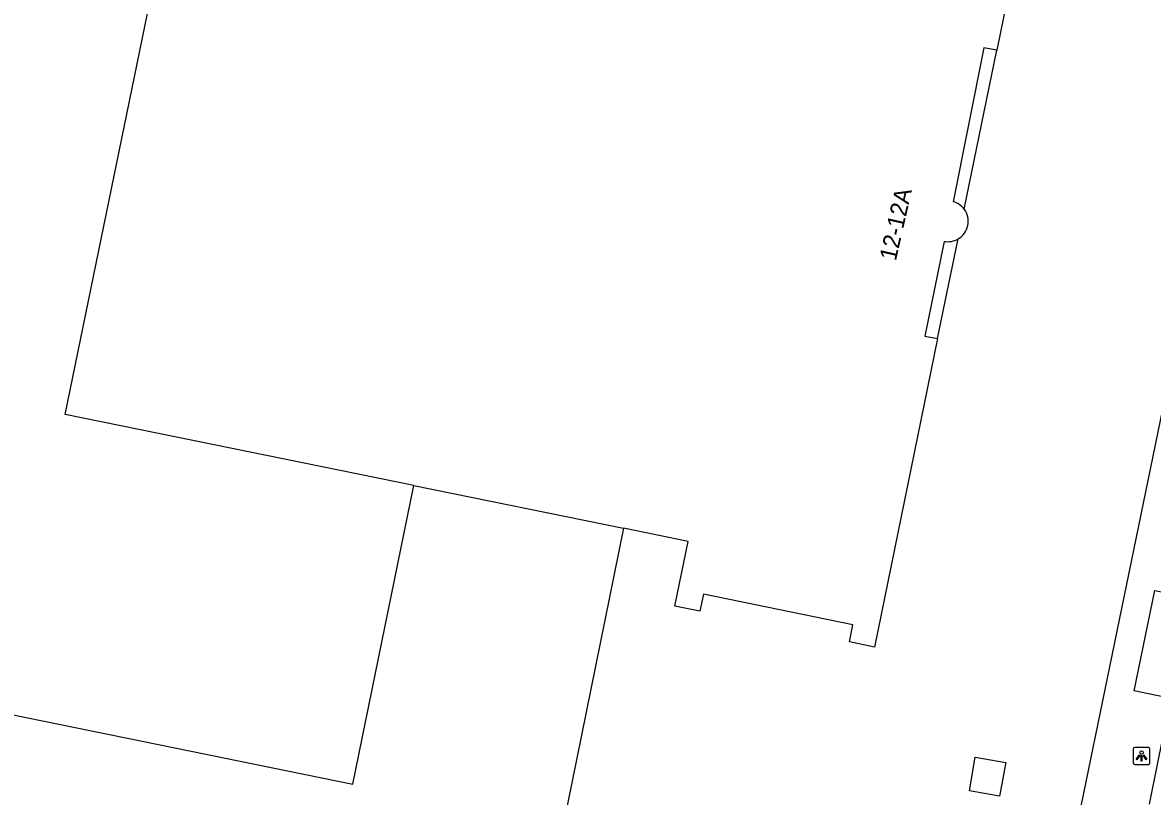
# Model space of a CAD drawing. Extents: x 157692 to 159670, y 381454 to 383289.
# Drawn here: x 158526.5 to 158593.2, y 382521.1 to 382566.8 of the extents above; entities that cross this region are included whole.
import ezdxf

# ---------------------------------------------------------------- set-up
doc = ezdxf.new("R2010")
doc.units = 0
for name, color, linetype in [('IMGEO_Lichtpunt', 7, 'Continuous'), ('IMGEO_Pand', 7, 'Continuous'), ('IMGEO_Pand_nummerreeks', 7, 'Continuous'), ('IMGEO_Pand_overbouw', 7, 'Continuous'), ('IMGEO_Voetpad_open', 7, 'Continuous')]:
    doc.layers.add(name, color=color, linetype=linetype)

msp = doc.modelspace()

# ---------------------------------------------------------------- linework, layer by layer
at = {"layer": 'IMGEO_Lichtpunt'}
for p, q in [((158592.038, 382523.915), (158592.038, 382523.108)), ((158592.038, 382523.915), (158592.038, 382523.108)), ((158592.94, 382524.01), (158592.132, 382524.01)), ((158592.94, 382524.01), (158592.132, 382524.01)), ((158593.034, 382523.108), (158593.034, 382523.915)), ((158593.034, 382523.108), (158593.034, 382523.915)), ((158592.132, 382523.014), (158592.94, 382523.014)), ((158592.132, 382523.014), (158592.94, 382523.014))]:
    msp.add_line(p, q, dxfattribs=at)
for points in [[(158592.412, 382523.579), (158592.451, 382523.551), (158592.263, 382523.289), (158592.225, 382523.316), (158592.412, 382523.579)], [(158592.514, 382523.531), (158592.561, 382523.531), (158592.561, 382523.209), (158592.514, 382523.209), (158592.514, 382523.531)], [(158592.624, 382523.551), (158592.662, 382523.578), (158592.849, 382523.316), (158592.81, 382523.288), (158592.624, 382523.551)]]:
    msp.add_lwpolyline(points, dxfattribs=at)
msp.add_circle((158592.537, 382523.713), 0.0994, dxfattribs=at)
for centre, start, end in [((158592.132, 382523.915), 90, 180), ((158592.132, 382523.915), 90, 180), ((158592.94, 382523.915), 0, 90), ((158592.94, 382523.915), 0, 90), ((158592.132, 382523.108), 180, 270), ((158592.132, 382523.108), 180, 270), ((158592.94, 382523.108), 270, 0), ((158592.94, 382523.108), 270, 360)]:
    msp.add_arc(centre, 0.0946, start, end, dxfattribs=at)
at = {"layer": 'IMGEO_Pand'}
for points in [[(158549.599, 382539.467), (158529.041, 382543.66), (158543.159, 382612.441)], [(158585.549, 382572.766), (158583.991, 382565.138), (158583.241, 382565.286), (158581.427, 382556.205)], [(158580.896, 382553.862), (158579.758, 382548.269), (158580.508, 382548.134), (158576.782, 382529.932), (158575.299, 382530.249), (158575.504, 382531.242), (158566.699, 382533.062), (158566.478, 382532.046), (158565, 382532.346), (158565.784, 382536.165), (158561.984, 382536.94)], [(158561.984, 382536.94), (158558.389, 382519.315), (158574.007, 382516.129), (158573.705, 382514.649), (158572.657, 382514.863), (158570.428, 382503.938), (158571.477, 382503.724), (158571.175, 382502.245), (158563.483, 382503.814), (158563.639, 382504.578), (158551.274, 382507.1), (158551.178, 382506.63), (158548.258, 382507.225), (158548.354, 382507.696), (158543.043, 382508.779), (158542.885, 382508.005), (158521.084, 382512.452), (158521.388, 382513.941), (158522.436, 382513.728), (158524.663, 382524.643), (158523.615, 382524.857), (158523.918, 382526.346), (158546.004, 382521.841), (158549.599, 382539.467)], [(158549.599, 382539.467), (158561.984, 382536.94)], [(158582.728, 382523.428), (158584.523, 382523.116), (158584.162, 382521.127), (158582.379, 382521.452), (158582.728, 382523.428)]]:
    msp.add_lwpolyline(points, dxfattribs=at)
for centre, radius, start, end in [((158581.106, 382555.045), 1.203, 36.67161, 74.52306), ((158581.106, 382555.046), 1.203, 300.21813, 36.6232), ((158581.106, 382555.045), 1.201, 259.93056, 300.24578)]:
    msp.add_arc(centre, radius, start, end, dxfattribs=at)
at = {"layer": 'IMGEO_Pand_overbouw'}
for points in [[(158583.991, 382565.138), (158583.241, 382565.286), (158581.427, 382556.205)], [(158582.071, 382555.764), (158583.991, 382565.138)], [(158580.896, 382553.862), (158579.758, 382548.269), (158580.508, 382548.134), (158581.711, 382554.007)]]:
    msp.add_lwpolyline(points, dxfattribs=at)
for radius, start, end in [(1.203, 36.67161, 74.52306), (1.201, 259.93056, 300.24578)]:
    msp.add_arc((158581.106, 382555.045), radius, start, end, dxfattribs=at)
at = {"layer": 'IMGEO_Voetpad_open'}
for points in [[(158573.771, 382488.744), (158582.974, 382491.52), (158584.424, 382498.452), (158584.741, 382500), (158605.785, 382602.291), (158607.565, 382610.759), (158618.747, 382665.89), (158619.614, 382669.95), (158616.516, 382675.097)], [(158594.27, 382526.898), (158592.107, 382527.346), (158593.313, 382533.259), (158595.454, 382532.858)], [(158593.003, 382520.67), (158594.27, 382526.898)]]:
    msp.add_lwpolyline(points, dxfattribs=at)

# ---------------------------------------------------------------- texts
at = {"layer": 'IMGEO_Pand_nummerreeks'}
msp.add_text('12-12A', height=1, rotation=77.21524, dxfattribs=at).set_placement((158578.041, 382552.672))

doc.saveas('drawing.dxf')
